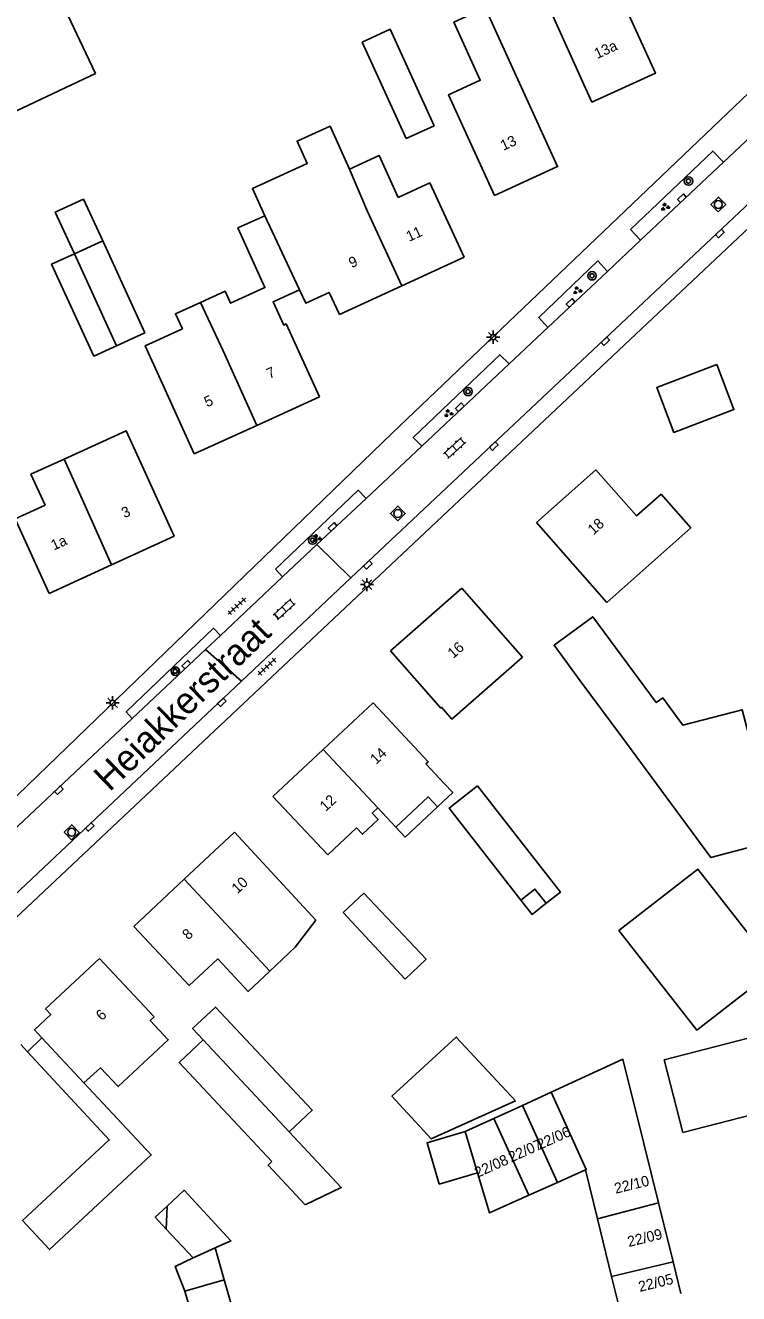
# Model space of a CAD drawing. Extents: x 136000 to 138005, y 398500 to 400500.
# Drawn here: x 137531.8 to 137599.4, y 399143.5 to 399263.7 of the extents above; entities that cross this region are included whole.
import ezdxf

# ---------------------------------------------------------------- set-up
doc = ezdxf.new("R2010")
doc.units = 0
for name, color, linetype in [('gg-anno-huisnummerreeks BGT', 7, 'Continuous'), ('gg-anno-openbare ruimte label', 7, 'Continuous'), ('gg-bbg-bijgebouw', 7, 'Continuous'), ('gg-bbg-gedigitaliseerde bebouwing', 7, 'Continuous'), ('gg-bbg-gedigitaliseerde bijgebouw', 7, 'Continuous'), ('gg-bbg-hoofdgebouw', 7, 'Continuous'), ('gg-bbg-luifel en loopbrug', 7, 'Continuous'), ('gg-bbg-tussenscheiding', 7, 'Continuous'), ('gg-knt-verharding', 7, 'Continuous'), ('gt-symb-boom', 7, 'Continuous'), ('gt-symb-groenvak', 7, 'Continuous'), ('gt-symb-klinker verharding', 7, 'Continuous'), ('gt-symb-kolk', 7, 'Continuous'), ('gt-symb-lichtmast', 7, 'Continuous'), ('gt-symb-rioolschacht', 7, 'Continuous'), ('gt-symb-tegel verharding', 7, 'Continuous')]:
    doc.layers.add(name, color=color, linetype=linetype)

# ---------------------------------------------------------------- blocks, each defined once
blk = doc.blocks.new('gt0-KOLK')
at = {"layer": 'gt-symb-kolk'}
blk.add_lwpolyline([(0, 0), (0.37, 0), (0.37, 0.4), (-0.38, 0.4), (-0.38, 0), (0, 0)], dxfattribs=at)
blk = doc.blocks.new('gt0-GRVAK')
at = {"layer": 'gt-symb-groenvak'}
for p, q in [((-0.11, 0.19), (-0.23, 0.24)), ((-0.18, 0.15), (0.09, 0.15)), ((-0.09, 0.21), (-0.16, 0.32)), ((-0.05, 0.21), (-0.05, 0.39)), ((0, 0.21), (0.06, 0.32)), ((0.01, 0.19), (0.13, 0.24)), ((0.26, -0.05), (0.2, 0.06)), ((0.3, -0.05), (0.3, 0.13)), ((0.35, -0.05), (0.41, 0.06)), ((-0.24, -0.23), (-0.36, -0.18)), ((-0.32, -0.26), (-0.05, -0.26)), ((-0.23, -0.21), (-0.29, -0.1)), ((-0.18, -0.2), (-0.18, -0.02)), ((-0.14, -0.21), (-0.07, -0.1)), ((-0.12, -0.23), (0, -0.18)), ((0.24, -0.07), (0.12, -0.02)), ((0.17, -0.11), (0.44, -0.11)), ((0.37, -0.07), (0.49, -0.02))]:
    blk.add_line(p, q, dxfattribs=at)
blk = doc.blocks.new('gt0-RS')
at = {"layer": 'gt-symb-rioolschacht'}
blk.add_lwpolyline([(-0.5, -0.5), (0.5, -0.5), (0.5, 0.5), (-0.5, 0.5)], close=True, dxfattribs=at)
blk.add_circle((0, 0), 0.375, dxfattribs=at)
blk = doc.blocks.new('gt0-BOOM')
at = {"layer": 'gt-symb-boom'}
for radius in [0.4, 0.2]:
    blk.add_circle((0, 0), radius, dxfattribs=at)
blk = doc.blocks.new('gt0-KL1')
at = {"layer": 'gt-symb-klinker verharding'}
for p, q in [((-1.15, 0.3), (1.15, 0.3)), ((-1, -0.3), (-1, 0.3)), ((-0.5, 0.3), (-0.5, 0.45)), ((0, -0.3), (0, 0.3)), ((0.5, 0.3), (0.5, 0.45)), ((1, -0.3), (1, 0.3)), ((-1.15, -0.3), (1.15, -0.3)), ((-0.5, -0.45), (-0.5, -0.3)), ((0.5, -0.45), (0.5, -0.3))]:
    blk.add_line(p, q, dxfattribs=at)
blk = doc.blocks.new('gt0-LMAST')
at = {"layer": 'gt-symb-lichtmast'}
for p, q in [((-0.18, 0.17), (-0.45, 0.44)), ((-0.01, 0.25), (-0.01, 0.62)), ((0.17, 0.17), (0.44, 0.44)), ((-0.26, 0), (-0.63, 0)), ((-0.18, -0.18), (-0.45, -0.45)), ((-0.01, -0.25), (-0.01, -0.63)), ((0.44, -0.45), (0.17, -0.18)), ((0.24, 0), (0.62, 0))]:
    blk.add_line(p, q, dxfattribs=at)
blk.add_circle((-0.01, 0), 0.25, dxfattribs=at)
blk = doc.blocks.new('gt0-TEG1')
at = {"layer": 'gt-symb-tegel verharding'}
for p, q in [((-1.12, 0), (1.12, 0)), ((-0.9, -0.25), (-0.9, 0.25)), ((-0.45, -0.25), (-0.45, 0.25)), ((0, -0.25), (0, 0.25)), ((0.45, -0.25), (0.45, 0.25)), ((0.9, -0.25), (0.9, 0.25))]:
    blk.add_line(p, q, dxfattribs=at)

msp = doc.modelspace()

# ---------------------------------------------------------------- linework, layer by layer
at = {"layer": 'gg-bbg-bijgebouw'}
msp.add_line((137563.9, 399181.46), (137561.93, 399179.63), dxfattribs=at)
for points in [[(137597.36, 399231.59), (137598.98, 399227.33), (137593.28, 399225.15), (137591.66, 399229.41), (137597.36, 399231.59)], [(137602.94, 399174.31), (137595.56, 399183.74), (137588.07, 399177.92), (137595.45, 399168.49), (137602.94, 399174.31)]]:
    msp.add_lwpolyline(points, dxfattribs=at)
at = {"layer": 'gg-bbg-gedigitaliseerde bebouwing'}
for p, q in [((137544.63, 399230.17), (137547.82, 399223.12)), ((137545.92, 399215.31), (137542.71, 399222.32)), ((137594.9, 399216.1), (137586.92, 399209.04)), ((137578.93, 399203.85), (137573.19, 399210.37)), ((137565.23, 399189.55), (137566.92, 399187.74)), ((137544.02, 399169.74), (137538.84, 399175.28)), ((137537.34, 399163.5), (137533.37, 399167.75)), ((137538.93, 399164.92), (137537.34, 399163.5))]:
    msp.add_line(p, q, dxfattribs=at)
for points in [[(137576.27, 399247.62), (137571.93, 399257.17), (137574.93, 399258.54), (137572.43, 399264.04), (137575.41, 399265.39)], [(137562.54, 399250.11), (137560.7, 399254.18), (137557.57, 399252.75), (137558.53, 399250.65), (137553.33, 399248.29), (137554.51, 399245.68)], [(137567.15, 399247.43), (137565.35, 399251.39), (137562.54, 399250.11)], [(137573.4, 399241.75), (137570.15, 399248.81), (137567.15, 399247.43)], [(137548.4, 399237.47), (137550.75, 399238.54), (137551.27, 399237.4), (137554.52, 399238.88), (137551.96, 399244.53), (137554.51, 399245.68)], [(137546.69, 399234.96), (137546.04, 399236.4), (137548.4, 399237.47)], [(137544.63, 399230.17), (137543.18, 399233.36), (137546.69, 399234.96)], [(137535.48, 399222.62), (137541.35, 399225.31), (137542.71, 399222.32)], [(137535.48, 399222.62), (137532.34, 399221.19), (137533.69, 399218.25)], [(137533.69, 399218.25), (137530.83, 399216.95), (137534.06, 399209.89)], [(137566.42, 399204.43), (137571.18, 399199.01), (137571.26, 399199.09), (137572.25, 399197.96), (137578.93, 399203.85)], [(137571.5, 399191.88), (137569.78, 399193.72), (137570.01, 399193.93), (137564.79, 399199.52)], [(137570.87, 399189.64), (137572.32, 399191), (137571.5, 399191.88)], [(137560.47, 399185.09), (137563.2, 399187.65), (137563.77, 399187.05), (137565.25, 399188.44), (137564.69, 399189.04), (137565.23, 399189.55)], [(137566.92, 399187.74), (137569.98, 399190.59), (137570.87, 399189.64)], [(137554.97, 399174.07), (137557.38, 399176.35), (137559.36, 399178.9)], [(137542.09, 399178.32), (137547.34, 399172.72), (137550.04, 399175.24)], [(137550.04, 399175.24), (137552.94, 399172.16), (137554.97, 399174.07)], [(137544.02, 399169.74), (137543.65, 399169.4), (137545.36, 399167.57), (137540.61, 399163.13), (137538.93, 399164.92)]]:
    msp.add_lwpolyline(points, dxfattribs=at)
at = {"layer": 'gg-bbg-gedigitaliseerde bijgebouw'}
for p, q in [((137536.46, 399242.09), (137539.14, 399243.31)), ((137588.35, 399196.28), (137584.41, 399201.61)), ((137579.03, 399186.05), (137574.68, 399191.63)), ((137561.93, 399179.63), (137567.8, 399173.32)), ((137578.94, 399161.35), (137581.64, 399162.59)), ((137576.23, 399160.11), (137578.94, 399161.35)), ((137573.51, 399158.86), (137576.23, 399160.11)), ((137574.68, 399154.96), (137573.51, 399158.86)), ((137590.43, 399157.73), (137591.83, 399152.11)), ((137584.91, 399155.24), (137582.27, 399154.05)), ((137586.04, 399150.6), (137584.91, 399155.24)), ((137582.27, 399154.05), (137579.54, 399152.83)), ((137545.24, 399151.79), (137545.17, 399149.62)), ((137591.83, 399152.11), (137593.22, 399146.53)), ((137587.38, 399145.14), (137586.04, 399150.6)), ((137545.17, 399149.62), (137547.72, 399146.88)), ((137549.79, 399147.84), (137547.72, 399146.88)), ((137593.22, 399146.53), (137593.95, 399143.5)), ((137588.13, 399142.08), (137587.38, 399145.14)), ((137546.93, 399143.74), (137550.66, 399144.81)), ((137550.66, 399144.81), (137552.69, 399137.78))]:
    msp.add_line(p, q, dxfattribs=at)
for points in [[(137526.55, 399263.45), (137534.64, 399267.26), (137538.45, 399259.18), (137530.37, 399255.36), (137526.55, 399263.45)], [(137563.74, 399262.16), (137566.38, 399263.37), (137570.56, 399254.23), (137567.91, 399253.03), (137563.74, 399262.16)], [(137539.14, 399243.31), (137543.13, 399234.59), (137540.46, 399233.37)], [(137540.46, 399233.37), (137538.3, 399232.38), (137534.3, 399241.11), (137536.46, 399242.09)], [(137584.41, 399201.61), (137581.93, 399204.97), (137585.6, 399207.68), (137591.62, 399199.53), (137592.24, 399199.98), (137594.15, 399197.38), (137599.77, 399198.86), (137603.02, 399186.48), (137596.79, 399184.84), (137588.35, 399196.28)], [(137578.78, 399180.81), (137571.99, 399189.53), (137574.68, 399191.63)], [(137579.03, 399186.05), (137582.53, 399181.56), (137581.18, 399180.51)], [(137567.8, 399173.32), (137569.8, 399175.2), (137563.9, 399181.46)], [(137581.18, 399180.51), (137580.12, 399181.86), (137578.78, 399180.81)], [(137556.82, 399158.85), (137559, 399160.89), (137549.84, 399170.67), (137547.66, 399168.63), (137548.68, 399167.55)], [(137592.37, 399165.67), (137594.14, 399158.79), (137603.95, 399161.32), (137602.17, 399168.2), (137592.37, 399165.67)], [(137555.18, 399156.03), (137546.4, 399165.42), (137548.68, 399167.55)], [(137578.27, 399161.79), (137570.28, 399158.17), (137566.56, 399162.22), (137572.65, 399167.83), (137578.27, 399161.79)], [(137590.43, 399157.73), (137588.45, 399165.72), (137581.64, 399162.59)], [(137556.82, 399158.85), (137561.76, 399153.55), (137558.33, 399151.93)], [(137555.18, 399156.03), (137554.82, 399155.68), (137558.33, 399151.93)], [(137579.54, 399152.83), (137575.81, 399151.15), (137574.68, 399154.96)], [(137549.79, 399147.84), (137551.3, 399148.51), (137546.87, 399153.3), (137545.24, 399151.79)], [(137549.99, 399136.75), (137549.03, 399136.48), (137546.93, 399143.74)]]:
    msp.add_lwpolyline(points, dxfattribs=at)
at = {"layer": 'gg-bbg-hoofdgebouw'}
for p, q in [((137573.4, 399241.75), (137567.49, 399239.04)), ((137567.49, 399239.04), (137561.58, 399236.32)), ((137559.69, 399228.51), (137553.76, 399225.82)), ((137553.76, 399225.82), (137547.82, 399223.12)), ((137580.26, 399216.6), (137586.92, 399209.04)), ((137545.92, 399215.31), (137539.99, 399212.6)), ((137539.99, 399212.6), (137534.06, 399209.89)), ((137566.42, 399204.43), (137573.19, 399210.37)), ((137560.04, 399195.08), (137564.79, 399199.52)), ((137555.28, 399190.64), (137560.04, 399195.08)), ((137560.47, 399185.09), (137555.28, 399190.64)), ((137546.86, 399182.78), (137551.62, 399187.24)), ((137551.62, 399187.24), (137559.36, 399178.9)), ((137542.09, 399178.32), (137546.86, 399182.78)), ((137533.72, 399170.49), (137538.84, 399175.28)), ((137532.01, 399166.44), (137531.37, 399167.13))]:
    msp.add_line(p, q, dxfattribs=at)
for points in [[(137584.18, 399267.4), (137581.17, 399266.02), (137585.52, 399256.47), (137591.53, 399259.2), (137585.13, 399273.27), (137582.13, 399271.91), (137584.18, 399267.4)], [(137575.41, 399265.39), (137582.27, 399250.35), (137576.27, 399247.62)], [(137557.8, 399238.68), (137555.3, 399237.53), (137556.31, 399235.33), (137556.53, 399235.43), (137559.69, 399228.51)], [(137561.58, 399236.32), (137560.62, 399238.41), (137558.39, 399237.4), (137557.8, 399238.68)], [(137580.26, 399216.6), (137585.88, 399221.6), (137589.76, 399217.23), (137592.08, 399219.28), (137594.9, 399216.1)], [(137533.72, 399170.49), (137534.21, 399169.96), (137532.67, 399168.51), (137533.37, 399167.75)], [(137531.53, 399150.43), (137539.76, 399158.07), (137532.01, 399166.44)]]:
    msp.add_lwpolyline(points, dxfattribs=at)
at = {"layer": 'gg-bbg-luifel en loopbrug'}
for p, q in [((137533.37, 399167.75), (137532.01, 399166.44)), ((137550.66, 399144.81), (137549.79, 399147.84))]:
    msp.add_line(p, q, dxfattribs=at)
for points in [[(137536.46, 399242.09), (137534.65, 399246.04), (137537.33, 399247.26), (137539.14, 399243.31)], [(137566.92, 399187.74), (137567.81, 399186.79), (137570.87, 399189.64)], [(137581.18, 399180.51), (137579.84, 399179.46), (137578.78, 399180.81)], [(137531.53, 399150.43), (137534.09, 399147.68), (137543.75, 399156.65), (137537.34, 399163.5)], [(137573.51, 399158.86), (137569.89, 399157.79), (137571.05, 399153.89), (137574.68, 399154.96)], [(137545.17, 399149.62), (137544.12, 399150.76), (137545.24, 399151.79)], [(137547.72, 399146.88), (137546.01, 399146.08), (137546.93, 399143.74)]]:
    msp.add_lwpolyline(points, dxfattribs=at)
at = {"layer": 'gg-bbg-tussenscheiding'}
for p, q in [((137564.24, 399246.1), (137562.54, 399250.11)), ((137564.24, 399246.1), (137567.49, 399239.04)), ((137554.51, 399245.68), (137557.8, 399238.68)), ((137536.46, 399242.09), (137540.46, 399233.37)), ((137550.56, 399232.87), (137548.4, 399237.47)), ((137550.56, 399232.87), (137553.76, 399225.82)), ((137536.82, 399219.68), (137535.48, 399222.62)), ((137536.82, 399219.68), (137539.99, 399212.6)), ((137560.04, 399195.08), (137565.23, 399189.55)), ((137546.86, 399182.78), (137552.1, 399177.18)), ((137552.1, 399177.18), (137554.97, 399174.07)), ((137556.82, 399158.85), (137548.68, 399167.55)), ((137578.94, 399161.35), (137582.27, 399154.05)), ((137576.23, 399160.11), (137579.54, 399152.83)), ((137586.04, 399150.6), (137591.83, 399152.11)), ((137587.38, 399145.14), (137593.22, 399146.53))]:
    msp.add_line(p, q, dxfattribs=at)
msp.add_lwpolyline([(137581.64, 399162.59), (137584.98, 399155.27), (137584.91, 399155.24)], dxfattribs=at)
at = {"layer": 'gg-knt-verharding'}
for p, q in [((137609.54, 399255.48), (137562.67, 399211.36)), ((137602.26, 399254.79), (137597.99, 399250.78)), ((137597.99, 399250.78), (137590.12, 399243.38)), ((137589.19, 399244.38), (137590.12, 399243.38)), ((137590.12, 399243.38), (137586.98, 399240.42)), ((137586.98, 399240.42), (137586.09, 399241.42)), ((137586.98, 399240.42), (137581.33, 399235.11)), ((137581.33, 399235.11), (137577.67, 399231.66)), ((137577.67, 399231.66), (137569.38, 399223.86)), ((137569.38, 399223.86), (137564.11, 399218.9)), ((137564.11, 399218.9), (137559.45, 399214.52)), ((137559.45, 399214.52), (137556.2, 399211.46)), ((137559.45, 399214.52), (137562.67, 399211.36)), ((137556.2, 399211.46), (137550.3, 399205.91)), ((137562.67, 399211.36), (137552.29, 399201.58)), ((137555.51, 399212.18), (137556.2, 399211.46)), ((137550.3, 399205.91), (137548.89, 399204.58)), ((137548.89, 399204.58), (137541.94, 399198.04)), ((137548.89, 399204.58), (137552.29, 399201.58)), ((137552.29, 399201.58), (137515.43, 399166.81))]:
    msp.add_line(p, q, dxfattribs=at)
for points in [[(137605.91, 399262.62), (137566.59, 399225.08), (137528.24, 399188.08), (137528.29, 399187.77), (137508.83, 399169.28), (137505.62, 399168.85)], [(137513.31, 399162.4), (137513.6, 399162.85), (137603.68, 399247.65), (137613.93, 399257.26)], [(137589.19, 399244.38), (137596.98, 399251.82), (137597.99, 399250.78)], [(137581.33, 399235.11), (137580.47, 399236.05), (137586.09, 399241.42)], [(137569.38, 399223.86), (137568.58, 399224.68), (137576.78, 399232.51), (137577.67, 399231.66)], [(137555.51, 399212.18), (137563.36, 399219.66), (137564.11, 399218.9)], [(137541.94, 399198.04), (137541.37, 399198.65), (137549.64, 399206.58), (137550.3, 399205.91)], [(137509.88, 399168.09), (137512.14, 399170.01), (137541.94, 399198.04)]]:
    msp.add_lwpolyline(points, dxfattribs=at)

# ---------------------------------------------------------------- block references
at = {"layer": 'gt-symb-boom'}
for p in [(137594.67, 399248.98), (137585.53, 399240), (137573.78, 399229.02), (137559.04, 399214.94), (137546.02, 399202.51)]:
    msp.add_blockref('gt0-BOOM', p, dxfattribs=at)
at = {"layer": 'gt-symb-groenvak'}
for p in [(137592.45, 399246.52), (137584.12, 399238.6), (137571.9, 399226.95), (137559.42, 399215.11), (137546.01, 399202.52)]:
    msp.add_blockref('gt0-GRVAK', p, dxfattribs=at)
at = {"layer": 'gt-symb-klinker verharding'}
for p, rotation in [((137572.51, 399223.67), -137.2290713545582), ((137556.35, 399208.37), -137.22907135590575)]:
    msp.add_blockref('gt0-KL1', p, dxfattribs=dict(at, rotation=rotation))
at = {"layer": 'gt-symb-kolk'}
for p, rotation in [((137594.19, 399247.21), 43.01389341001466), ((137597.79, 399243.87), 43.01389341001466), ((137583.64, 399237.29), 43.46059709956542), ((137586.93, 399233.65), 43.01389341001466), ((137573.13, 399227.4), 43.13672087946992), ((137576.36, 399223.71), 43.37961801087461), ((137561.07, 399216.05), 43.01389341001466), ((137564.41, 399212.45), 43.25692965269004), ((137547.2, 399202.99), 43.01389341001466), ((137550.57, 399199.42), 43.25692965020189), ((137534.84, 399191.37), -136.74307034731), ((137538.05, 399187.6), 43.25692965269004)]:
    msp.add_blockref('gt0-KOLK', p, dxfattribs=dict(at, rotation=rotation))
at = {"layer": 'gt-symb-lichtmast'}
for p in [(137576.17, 399234.18), (137564.2, 399210.72), (137540.09, 399199.51)]:
    msp.add_blockref('gt0-LMAST', p, dxfattribs=at)
at = {"layer": 'gt-symb-rioolschacht', "rotation": 44.02760489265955}
for p in [(137597.5, 399246.76), (137567.12, 399217.46), (137536.2, 399187.24)]:
    msp.add_blockref('gt0-RS', p, dxfattribs=at)
at = {"layer": 'gt-symb-tegel verharding'}
for p, rotation in [((137551.85, 399208.67), -137.22907135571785), ((137554.71, 399202.94), -137.2290713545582)]:
    msp.add_blockref('gt0-TEG1', p, dxfattribs=dict(at, rotation=rotation))

# ---------------------------------------------------------------- texts
at = {"layer": 'gg-anno-huisnummerreeks BGT'}
for s, rotation, p in [('13a', 24.5, (137586.01, 399260.54)), ('13', 24.5, (137577.12, 399251.84)), ('11', 24.6, (137568.19, 399243.21)), ('9', 24.6, (137562.74, 399240.71)), ('7', 24.4, (137554.94, 399230.2)), ('5', 24.4, (137549.04, 399227.52)), ('3', 24.6, (137541.2, 399217)), ('18', 41.7, (137585.66, 399215.38)), ('1a', 24.6, (137534.51, 399213.94)), ('16', 41.3, (137572.37, 399203.66)), ('14', 43, (137565.06, 399193.62)), ('12', 43, (137560.28, 399189.16)), ('10', 43.1, (137551.92, 399181.36)), ('8', 43.1, (137547.25, 399176.98)), ('6', 43.1, (137539.06, 399169.32)), ('22/06', 24.2, (137580.56, 399157.12)), ('22/07', 24.2, (137577.87, 399155.92)), ('22/08', 24.2, (137574.65, 399154.46)), ('22/10', 13.7, (137587.78, 399152.97)), ('22/09', 13.7, (137589.02, 399147.92)), ('22/05', 13.7, (137590.06, 399143.66))]:
    msp.add_text(s, height=1, rotation=rotation, dxfattribs=at).set_placement(p)
at = {"layer": 'gg-anno-openbare ruimte label'}
msp.add_text('Heiakkerstraat', height=2.5, rotation=44.1, dxfattribs=at).set_placement((137539.8, 399191.01))

doc.saveas('drawing.dxf')
